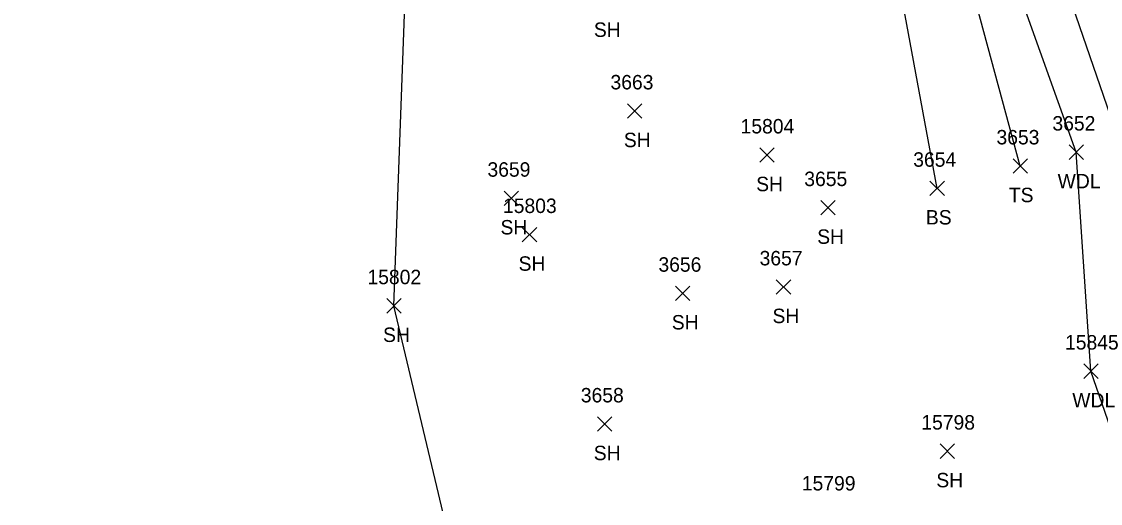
# Model space of a CAD drawing. Extents: x 1439173 to 1457902, y 641926 to 659889.
# Drawn here: x 1445836.3 to 1445985.7, y 654345.9 to 654412.6 of the extents above; entities that cross this region are included whole.
import ezdxf

# ---------------------------------------------------------------- set-up
doc = ezdxf.new("R2010")
doc.units = 0
for name, color, linetype in [('L_A', 7, 'Continuous'), ('L_I', 7, 'Continuous'), ('L_TIC', 7, 'Continuous'), ('LAWA', 7, 'Continuous'), ('LELB', 7, 'Continuous'), ('LSOGP', 7, 'Continuous')]:
    doc.layers.add(name, color=color, linetype=linetype)

msp = doc.modelspace()

# ---------------------------------------------------------------- linework, layer by layer
at = {"layer": 'L_TIC'}
for points in [[(1445920.22, 654399.24), (1445922.22, 654401.24)], [(1445922.22, 654399.24), (1445920.22, 654401.24)], [(1445938.55, 654393.14), (1445940.55, 654395.14)], [(1445940.55, 654393.14), (1445938.55, 654395.14)], [(1445981.37, 654393.54), (1445983.37, 654395.54)], [(1445983.37, 654393.54), (1445981.37, 654395.54)], [(1445973.62, 654391.62), (1445975.62, 654393.62)], [(1445975.62, 654391.62), (1445973.62, 654393.62)], [(1445962.1, 654388.53), (1445964.1, 654390.53)], [(1445964.1, 654388.53), (1445962.1, 654390.53)], [(1445903.14, 654387.15), (1445905.14, 654389.15)], [(1445905.14, 654387.15), (1445903.14, 654389.15)], [(1445947, 654385.85), (1445949, 654387.85)], [(1445949, 654385.85), (1445947, 654387.85)], [(1445905.64, 654382.12), (1445907.64, 654384.12)], [(1445907.64, 654382.12), (1445905.64, 654384.12)], [(1445940.82, 654374.87), (1445942.82, 654376.87)], [(1445942.82, 654374.87), (1445940.82, 654376.87)], [(1445926.86, 654373.99), (1445928.86, 654375.99)], [(1445928.86, 654373.99), (1445926.86, 654375.99)], [(1445886.87, 654372.26), (1445888.87, 654374.26)], [(1445888.87, 654372.26), (1445886.87, 654374.26)], [(1445983.4, 654363.21), (1445985.4, 654365.21)], [(1445985.4, 654363.21), (1445983.4, 654365.21)], [(1445916.06, 654355.89), (1445918.06, 654357.89)], [(1445918.06, 654355.89), (1445916.06, 654357.89)], [(1445963.5, 654352.13), (1445965.5, 654354.13)], [(1445965.5, 654352.13), (1445963.5, 654354.13)]]:
    msp.add_lwpolyline(points, dxfattribs=at)
at = {"layer": 'LAWA'}
for points in [[(1445982.37, 654394.54), (1445967.39, 654436.41), (1445967.45, 654441.25), (1445967.35, 654443.25), (1445966.98, 654447.55), (1445960.36, 654462.05), (1445954, 654491.32), (1445947.75, 654513.42), (1445942.22, 654549.19), (1445936.51, 654574.09), (1445924.75, 654613.9), (1445917.87, 654634.33), (1445904.87, 654679.55), (1445896.98, 654706.89), (1445890.44, 654739.39), (1445879.66, 654780.03), (1445865.53, 654830.11), (1445855.78, 654862.97), (1445845.39, 654904.42)], [(1445984.4, 654364.21), (1445982.37, 654394.54)], [(1445954.4, 654129.84), (1445976.1, 654125.58), (1445999.46, 654119.36), (1446022.01, 654132.36), (1446030.98, 654159.65), (1446029.67, 654176.55), (1446027.82, 654203.21), (1446023.06, 654228.42), (1446012.43, 654271.33), (1446000.53, 654317.64), (1445984.4, 654364.21)]]:
    msp.add_lwpolyline(points, dxfattribs=at)
at = {"layer": 'LELB'}
for points in [[(1445988.54, 654395.42), (1445973.36, 654439.57)], [(1445974.62, 654392.62), (1445967.13, 654420.32), (1445964.41, 654435.9)], [(1445963.1, 654389.53), (1445957.9, 654417.76), (1445955.07, 654428.29)]]:
    msp.add_lwpolyline(points, dxfattribs=at)
at = {"layer": 'LSOGP'}
msp.add_lwpolyline([(1445896.3, 654337.76), (1445887.87, 654373.26), (1445889.64, 654422.49), (1445878.15, 654459.94), (1445870.58, 654485.56), (1445858.4, 654523.21), (1445808.53, 654525.3), (1445824.16, 654556.67), (1445832.18, 654579.53), (1445826.66, 654619.77), (1445824.42, 654658.14), (1445793.2, 654662.97), (1445790.38, 654688.22), (1445790.29, 654712.66), (1445786.63, 654727.14), (1445782.36, 654771.46), (1445764.58, 654801.14), (1445750.32, 654822.04), (1445740.73, 654834.94), (1445735.87, 654858.03), (1445743.85, 654866.9), (1445757.6, 654883.08), (1445756.76, 654912.32)], dxfattribs=at)

# ---------------------------------------------------------------- texts
at = {"layer": 'L_A'}
for s, p in [('SH', (1445915.56, 654410.51)), ('SH', (1445919.71, 654395.24)), ('SH', (1445938.04, 654389.14)), ('WDL', (1445979.79, 654389.54)), ('TS', (1445973.03, 654387.62)), ('BS', (1445961.54, 654384.53)), ('SH', (1445902.63, 654383.15)), ('SH', (1445946.49, 654381.85)), ('SH', (1445905.13, 654378.12)), ('SH', (1445940.3, 654370.87)), ('SH', (1445926.35, 654369.99)), ('SH', (1445886.36, 654368.26)), ('WDL', (1445981.82, 654359.21)), ('SH', (1445915.54, 654351.89)), ('SH', (1445962.99, 654348.13))]:
    msp.add_text(s, height=2, dxfattribs=at).set_placement(p)
at = {"layer": 'L_I'}
for s, p in [('3663', (1445917.86, 654403.24)), ('15804', (1445935.88, 654397.14)), ('3652', (1445979.07, 654397.54)), ('3653', (1445971.32, 654395.62)), ('3659', (1445900.82, 654391.15)), ('3654', (1445959.79, 654392.53)), ('3655', (1445944.7, 654389.85)), ('15803', (1445902.97, 654386.12)), ('3656', (1445924.5, 654377.99)), ('3657', (1445938.51, 654378.87)), ('15802', (1445884.2, 654376.26)), ('15845', (1445980.81, 654367.21)), ('3658', (1445913.75, 654359.89)), ('15798', (1445960.91, 654356.13)), ('15799', (1445944.36, 654347.69))]:
    msp.add_text(s, height=2, dxfattribs=at).set_placement(p)

doc.saveas('drawing.dxf')
